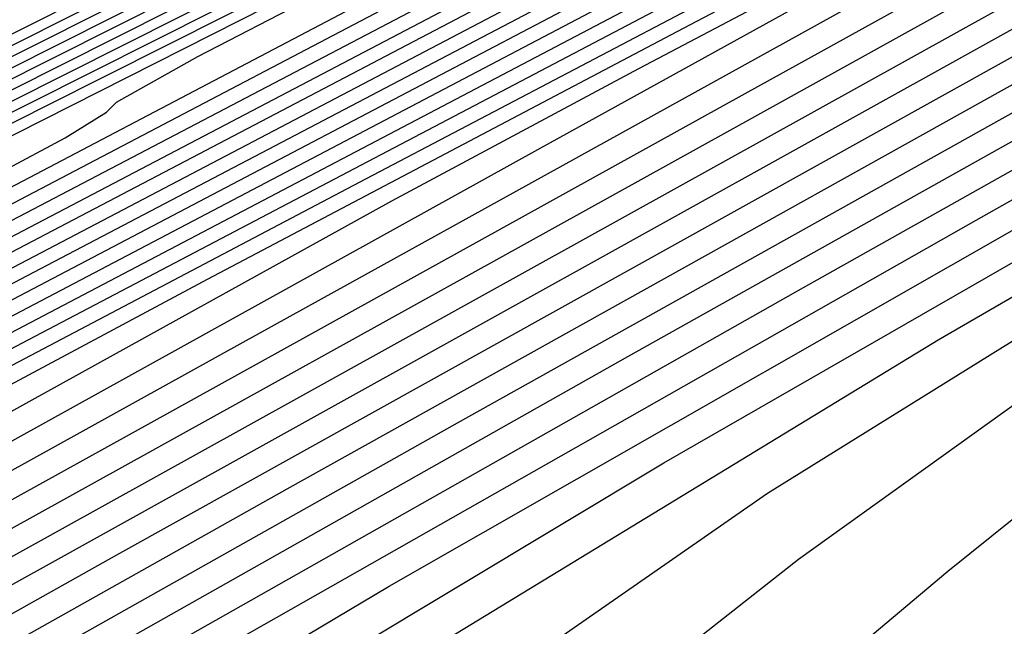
# Model space of a CAD drawing. Extents: x 3249832 to 3255657, y 13789405 to 13793316.
# Tile 345 of 656: x 3254711.84 to 3254713.84, y 13790583.34 to 13790584.58. Entities that reach past the tile are written whole.
import ezdxf

# ---------------------------------------------------------------- set-up
doc = ezdxf.new("R2010")
doc.units = 0
doc.header["$LTSCALE"] = 100
doc.header["$MEASUREMENT"] = 0
for name, color, linetype in [('GRATIO_CON', 10, 'CONTINUOUS'), ('GRATIO_ICON', 7, 'CONTINUOUS'), ('TARGETS_EAST', 7, 'CONTINUOUS')]:
    doc.layers.add(name, color=color, linetype=linetype)

# ---------------------------------------------------------------- blocks, each defined once
blk = doc.blocks.new('Gratio_032316_contours')
at = {"layer": 'GRATIO_CON', "color": 5, "linetype": 'Continuous', "flags": 128}
for points in [[(3254691.8891, 13790574.1408), (3254694.879, 13790575.7162), (3254697.4178, 13790577.0561), (3254698.8291, 13790577.8131), (3254699.3387, 13790578.1066), (3254699.3977, 13790578.1728), (3254699.4838, 13790578.2584), (3254700.1822, 13790578.6505), (3254702.1049, 13790579.6467), (3254705.5578, 13790581.3942), (3254709.6236, 13790583.4393), (3254713.0789, 13790585.1781), (3254715.0065, 13790586.1574), (3254715.7128, 13790586.5273), (3254715.8103, 13790586.5886), (3254715.8489, 13790586.6115), (3254716.1286, 13790586.7435), (3254716.887, 13790587.1013), (3254718.4061, 13790587.8211), (3254721.146, 13790589.1159), (3254725.6113, 13790591.2182), (3254731.9364, 13790594.185)], [(3254700.739, 13790578.8733), (3254701.3842, 13790579.2355), (3254703.1602, 13790580.1557), (3254706.3497, 13790581.7699), (3254710.1054, 13790583.6589), (3254713.2973, 13790585.2645), (3254715.0779, 13790586.1684), (3254715.7302, 13790586.5099), (3254715.8195, 13790586.5677), (3254715.8167, 13790586.5744), (3254715.8158, 13790586.5773), (3254715.8161, 13790586.5776), (3254715.8482, 13790586.5908), (3254716.0664, 13790586.6917), (3254716.656, 13790586.9696), (3254717.8761, 13790587.5475), (3254720.2806, 13790588.6828), (3254724.4976, 13790590.6665), (3254730.7495, 13790593.5979)], [(3254701.0893, 13790578.8791), (3254702.5767, 13790579.6718), (3254703.1167, 13790579.9751), (3254703.1831, 13790580.0372), (3254703.2495, 13790580.1032), (3254703.7881, 13790580.4056), (3254705.2708, 13790581.1738), (3254707.9336, 13790582.5214), (3254711.069, 13790584.0984), (3254713.7337, 13790585.4389), (3254715.2203, 13790586.1935), (3254715.7648, 13790586.4786), (3254715.8393, 13790586.5272), (3254715.8369, 13790586.5335), (3254715.8358, 13790586.5368), (3254715.8357, 13790586.538), (3254715.8493, 13790586.5443), (3254715.9424, 13790586.5876), (3254716.1941, 13790586.7062), (3254716.816, 13790587.0003), (3254718.55, 13790587.8165), (3254722.2703, 13790589.5631), (3254728.3759, 13790592.4236)], [(3254699.5972, 13790578.0569), (3254702.3132, 13790579.4867), (3254703.8259, 13790580.2913), (3254704.376, 13790580.5979), (3254704.4449, 13790580.6586), (3254704.5048, 13790580.7181), (3254704.9901, 13790580.9906), (3254706.3261, 13790581.6828), (3254708.7255, 13790582.8971), (3254711.5508, 13790584.3181), (3254713.952, 13790585.526), (3254715.2915, 13790586.206), (3254715.7822, 13790586.463), (3254715.8492, 13790586.507), (3254715.8469, 13790586.513), (3254715.8458, 13790586.5165), (3254715.8455, 13790586.5183), (3254715.8498, 13790586.521), (3254715.8804, 13790586.5355), (3254715.9632, 13790586.5745), (3254716.286, 13790586.7267), (3254717.6847, 13790587.3833), (3254721.1566, 13790589.0114), (3254727.189, 13790591.8365)], [(3254700.7768, 13790578.6421), (3254703.5371, 13790580.0944), (3254705.0751, 13790580.9109), (3254705.6353, 13790581.2207), (3254705.7067, 13790581.2801), (3254705.76, 13790581.333), (3254706.1921, 13790581.5756), (3254707.3814, 13790582.1918), (3254709.5175, 13790583.2728), (3254712.0326, 13790584.5379), (3254714.1702, 13790585.6132), (3254715.3627, 13790586.2185), (3254715.7995, 13790586.4474), (3254715.8591, 13790586.4866), (3254715.8571, 13790586.4921), (3254715.8561, 13790586.4954), (3254715.8558, 13790586.4971), (3254716.0291, 13790586.5789), (3254717.2419, 13790587.147), (3254720.5334, 13790588.689), (3254726.4243, 13790591.447), (3254733.3619, 13790594.6822)], [(3254698.6556, 13790577.4919), (3254701.9564, 13790579.2273), (3254704.7609, 13790580.702), (3254706.3242, 13790581.5304), (3254706.8946, 13790581.8436), (3254706.9685, 13790581.9015), (3254707.0152, 13790581.9479), (3254707.394, 13790582.1606), (3254708.4368, 13790582.7009), (3254710.3094, 13790583.6486), (3254712.5144, 13790584.7576), (3254714.3884, 13790585.7003), (3254715.4339, 13790586.231), (3254715.8168, 13790586.4317), (3254715.8691, 13790586.4661), (3254715.8673, 13790586.4709), (3254715.8666, 13790586.4736), (3254715.8666, 13790586.4746), (3254716.0343, 13790586.5527), (3254717.205, 13790587.0999), (3254720.3813, 13790588.5869), (3254726.0653, 13790591.2475), (3254732.7589, 13790594.3687)], [(3254700.911, 13790578.6089), (3254704.3155, 13790580.3977), (3254707.2087, 13790581.9173), (3254708.8226, 13790582.7696), (3254709.4132, 13790583.0892), (3254709.4922, 13790583.1444), (3254709.5257, 13790583.1778), (3254709.798, 13790583.3306), (3254710.5474, 13790583.7189), (3254711.8932, 13790584.4001), (3254713.478, 13790585.1973), (3254714.8247, 13790585.8755), (3254715.5759, 13790586.2579), (3254715.8513, 13790586.4026), (3254715.8897, 13790586.4263), (3254716.0452, 13790586.4993), (3254717.1314, 13790587.0056), (3254720.077, 13790588.3828), (3254725.3472, 13790590.8485), (3254731.553, 13790593.7418)], [(3254699.1029, 13790577.6187), (3254702.0388, 13790579.1675), (3254705.495, 13790580.9829), (3254708.4325, 13790582.525), (3254710.0718, 13790583.3891), (3254710.6725, 13790583.7121), (3254710.754, 13790583.7659), (3254710.781, 13790583.7927), (3254710.9999, 13790583.9156), (3254711.6027, 13790584.2279), (3254712.6852, 13790584.7758), (3254713.9598, 13790585.417), (3254715.0429, 13790585.9625), (3254715.6472, 13790586.27), (3254715.8688, 13790586.3861), (3254715.9002, 13790586.4045), (3254716.0503, 13790586.4733), (3254717.0945, 13790586.9586), (3254719.9249, 13790588.2807), (3254724.9882, 13790590.649), (3254730.95, 13790593.4284)], [(3254700.1865, 13790578.1548), (3254703.1665, 13790579.726), (3254706.6746, 13790581.568), (3254709.6564, 13790583.1326), (3254711.321, 13790584.0087), (3254711.9318, 13790584.3349), (3254712.0158, 13790584.3873), (3254712.0362, 13790584.4076), (3254712.2019, 13790584.5006), (3254712.658, 13790584.7369), (3254713.4771, 13790585.1515), (3254714.4416, 13790585.6367), (3254715.2612, 13790586.0495), (3254715.7184, 13790586.2822), (3254715.8859, 13790586.3706), (3254715.9089, 13790586.3857), (3254715.9087, 13790586.3872), (3254715.9095, 13790586.3868), (3254715.9111, 13790586.3845), (3254716.0564, 13790586.4474), (3254717.0585, 13790586.9111), (3254719.7731, 13790588.1784), (3254724.6292, 13790590.4494), (3254730.3471, 13790593.1149)], [(3254701.2702, 13790578.6908), (3254704.2942, 13790580.2845), (3254707.8541, 13790582.1532), (3254710.8802, 13790583.7402), (3254712.5702, 13790584.6282), (3254713.1911, 13790584.9578), (3254713.2776, 13790585.0087), (3254713.2914, 13790585.0225), (3254713.4039, 13790585.0856), (3254713.7133, 13790585.246), (3254714.269, 13790585.5272), (3254714.9234, 13790585.8564), (3254715.4795, 13790586.1365), (3254715.7897, 13790586.2944), (3254715.9033, 13790586.3543), (3254715.9191, 13790586.3645), (3254715.9192, 13790586.3653), (3254715.9202, 13790586.3644), (3254715.9222, 13790586.3617), (3254716.0619, 13790586.421), (3254717.0218, 13790586.864), (3254719.6211, 13790588.0763), (3254724.2702, 13790590.2499), (3254729.7441, 13790592.8014)], [(3254691.0121, 13790572.8429), (3254693.6234, 13790574.3309), (3254696.5687, 13790575.9783), (3254699.0297, 13790577.3495), (3254700.4885, 13790578.1685), (3254701.6296, 13790578.7987), (3254703.4376, 13790579.763), (3254706.5497, 13790581.4016), (3254710.2132, 13790583.3237), (3254713.3279, 13790584.9557), (3254715.0692, 13790585.8682), (3254715.7163, 13790586.2075), (3254715.8239, 13790586.264), (3254715.8528, 13790586.2788), (3254715.887, 13790586.296), (3254715.9164, 13790586.3105), (3254715.9334, 13790586.3181), (3254715.9409, 13790586.3194), (3254715.9444, 13790586.3161), (3254716.0728, 13790586.3683), (3254716.9484, 13790586.7696), (3254719.317, 13790587.8721), (3254723.5521, 13790589.8509), (3254728.5382, 13790592.1745)], [(3254691.9191, 13790573.2857), (3254694.5673, 13790574.7946), (3254697.5541, 13790576.465), (3254700.05, 13790577.8549), (3254701.523, 13790578.6809), (3254702.6327, 13790579.2936), (3254704.3365, 13790580.2023), (3254707.26, 13790581.7415), (3254710.7015, 13790583.5471), (3254713.6273, 13790585.0804), (3254715.2623, 13790585.9375), (3254715.8645, 13790586.2537), (3254715.9507, 13790586.2992), (3254715.9513, 13790586.2989), (3254715.9528, 13790586.2973), (3254715.9556, 13790586.2932), (3254716.0783, 13790586.3419), (3254716.9117, 13790586.7225), (3254719.1649, 13790587.7699), (3254723.1931, 13790589.6514), (3254727.9352, 13790591.8611)], [(3254691.1289, 13790572.7074), (3254692.8262, 13790573.7285), (3254695.5111, 13790575.2584), (3254698.5396, 13790576.9517), (3254701.0703, 13790578.3603), (3254702.5566, 13790579.1927), (3254703.629, 13790579.7849), (3254705.2126, 13790580.6296), (3254707.9188, 13790582.0544), (3254711.1043, 13790583.7259), (3254713.8124, 13790585.1457), (3254715.3255, 13790585.9397), (3254715.8827, 13790586.2333), (3254715.9621, 13790586.2761), (3254715.9625, 13790586.2763), (3254715.9639, 13790586.2747), (3254715.9669, 13790586.2704), (3254716.0838, 13790586.3155), (3254716.875, 13790586.6753), (3254719.0129, 13790587.6678), (3254722.8341, 13790589.4518), (3254727.3323, 13790591.5476)], [(3254692.0127, 13790573.1362), (3254693.7333, 13790574.1713), (3254696.455, 13790575.7221), (3254699.525, 13790577.4384), (3254702.0906, 13790578.8657), (3254703.5901, 13790579.7046), (3254704.6253, 13790580.2762), (3254706.0887, 13790581.057), (3254708.5775, 13790582.3673), (3254711.5071, 13790583.9048), (3254713.9975, 13790585.2109), (3254715.3888, 13790585.942), (3254715.9008, 13790586.2129), (3254715.9735, 13790586.2531), (3254715.9737, 13790586.2537), (3254715.975, 13790586.2522), (3254715.9781, 13790586.2475), (3254716.0893, 13790586.2892), (3254716.8383, 13790586.6281), (3254718.8608, 13790587.5657), (3254722.4751, 13790589.2523), (3254726.7293, 13790591.2342), (3254730.3544, 13790592.9064)], [(3254692.5237, 13790573.0777), (3254692.8909, 13790573.3927), (3254693.7803, 13790573.994), (3254695.5475, 13790575.0569), (3254698.3428, 13790576.6495), (3254701.4959, 13790578.4118), (3254704.1312, 13790579.8766), (3254705.6573, 13790580.7284), (3254706.6179, 13790581.2589), (3254707.8409, 13790581.9116), (3254709.8949, 13790582.9932), (3254712.3127, 13790584.2624), (3254714.3677, 13790585.3414), (3254715.5154, 13790585.9462), (3254715.9384, 13790586.1699), (3254716.0007, 13790586.1996), (3254716.0998, 13790586.236), (3254716.7645, 13790586.534), (3254718.5565, 13790587.3616), (3254721.7569, 13790588.8533), (3254725.5234, 13790590.6072), (3254728.7326, 13790592.0876)], [(3254702.4813, 13790578.8985), (3254705.1516, 13790580.382), (3254706.6909, 13790581.2403), (3254707.6142, 13790581.7502), (3254708.717, 13790582.339), (3254710.5537, 13790583.3061), (3254712.7155, 13790584.4412), (3254714.5528, 13790585.4066), (3254715.5787, 13790585.9484), (3254715.9566, 13790586.1493), (3254716.0125, 13790586.176), (3254716.1056, 13790586.2094), (3254716.728, 13790586.4867), (3254718.4045, 13790587.2595), (3254721.3979, 13790588.6538), (3254724.9204, 13790590.2938), (3254727.9217, 13790591.6781)], [(3254700.2305, 13790577.577), (3254703.4667, 13790579.3852), (3254706.1719, 13790580.8874), (3254707.7245, 13790581.7521), (3254708.6106, 13790582.2416), (3254709.5931, 13790582.7663), (3254711.2124, 13790583.619), (3254713.1183, 13790584.6201), (3254714.7379, 13790585.4718), (3254715.642, 13790585.9507), (3254715.9748, 13790586.1288), (3254716.0242, 13790586.1525), (3254716.1114, 13790586.1827), (3254716.6914, 13790586.4394), (3254718.2526, 13790587.1573), (3254721.0389, 13790588.4543), (3254724.3174, 13790589.9803), (3254727.1107, 13790591.2687)], [(3254701.1744, 13790578.0407), (3254704.4521, 13790579.8719), (3254707.1922, 13790581.3929), (3254708.7581, 13790582.264), (3254709.6069, 13790582.7329), (3254710.4692, 13790583.1937), (3254711.8711, 13790583.9319), (3254713.5211, 13790584.7989), (3254714.923, 13790585.5371), (3254715.7052, 13790585.9529), (3254715.993, 13790586.1082), (3254716.0359, 13790586.1289), (3254716.1172, 13790586.156), (3254716.6549, 13790586.3921), (3254718.1006, 13790587.0552), (3254720.6799, 13790588.2547), (3254723.7145, 13790589.6669), (3254726.2998, 13790590.8593), (3254727.7982, 13790591.5265)], [(3254703.0621, 13790578.9681), (3254706.423, 13790580.8453), (3254709.2328, 13790582.4037), (3254710.8252, 13790583.2878), (3254711.5995, 13790583.7155), (3254712.2214, 13790584.0483), (3254713.1886, 13790584.5577), (3254714.3269, 13790585.1559), (3254715.2941, 13790585.6652), (3254715.8336, 13790585.9524), (3254716.0313, 13790586.0613), (3254716.0585, 13790586.0801), (3254716.0583, 13790586.0819), (3254716.0598, 13790586.0806), (3254716.0634, 13790586.0753), (3254716.133, 13790586.0953), (3254716.5847, 13790586.2924), (3254717.7979, 13790586.8485), (3254719.9623, 13790587.855), (3254722.5086, 13790589.0399), (3254724.678, 13790590.0404), (3254725.9429, 13790590.6036), (3254726.702, 13790590.9159), (3254727.5851, 13790591.2734)], [(3254710.2531, 13790582.9091), (3254711.8588, 13790583.7997), (3254712.5958, 13790584.2069), (3254713.0975, 13790584.4757), (3254713.8473, 13790584.8706), (3254714.7299, 13790585.3343), (3254715.4797, 13790585.7292), (3254715.898, 13790585.9519), (3254716.0513, 13790586.0363), (3254716.0726, 13790586.0508), (3254716.0729, 13790586.0522), (3254716.0746, 13790586.0509), (3254716.0782, 13790586.046), (3254716.1413, 13790586.0642), (3254716.5498, 13790586.2423), (3254717.6467, 13790586.7451), (3254719.6035, 13790587.6551), (3254721.9057, 13790588.7264), (3254723.867, 13790589.631), (3254725.0153, 13790590.1422), (3254725.7337, 13790590.4384), (3254726.6191, 13790590.7994), (3254728.1014, 13790591.4258)], [(3254711.2735, 13790583.4146), (3254712.8924, 13790584.3116), (3254713.5921, 13790584.6982), (3254713.9736, 13790584.903), (3254714.5061, 13790585.1835), (3254715.1328, 13790585.5128), (3254715.6653, 13790585.7932), (3254715.9624, 13790585.9513), (3254716.0713, 13790586.0113), (3254716.0867, 13790586.0216), (3254716.0874, 13790586.0225), (3254716.0894, 13790586.0212), (3254716.093, 13790586.0168), (3254716.1496, 13790586.033), (3254716.5148, 13790586.1922), (3254717.4954, 13790586.6417), (3254719.2447, 13790587.4552), (3254721.3027, 13790588.4128), (3254723.0561, 13790589.2215), (3254724.0877, 13790589.6807), (3254724.7653, 13790589.9609), (3254725.6531, 13790590.3253), (3254727.1525, 13790590.9606)], [(3254709.3793, 13790582.3055), (3254712.2938, 13790583.92), (3254713.926, 13790584.8234), (3254714.5884, 13790585.1895), (3254714.8497, 13790585.3304), (3254715.1648, 13790585.4963), (3254715.5357, 13790585.6912), (3254715.8509, 13790585.8572), (3254716.0267, 13790585.9508), (3254716.0914, 13790585.9863), (3254716.1009, 13790585.9923), (3254716.102, 13790585.9927), (3254716.1042, 13790585.9915), (3254716.1077, 13790585.9875), (3254716.1578, 13790586.0018), (3254716.4798, 13790586.1421), (3254717.3441, 13790586.5383), (3254718.8859, 13790587.2553), (3254720.6998, 13790588.0993)], [(3254702.5906, 13790578.2673), (3254704.5244, 13790579.4329), (3254707.5692, 13790581.1695), (3254710.9985, 13790583.0851), (3254713.864, 13790584.673), (3254715.4593, 13790585.5568), (3254716.0468, 13790585.8839), (3254716.1309, 13790585.932), (3254716.1321, 13790585.9327), (3254716.1344, 13790585.9319), (3254716.1375, 13790585.929), (3254716.1744, 13790585.9394), (3254716.4098, 13790586.042), (3254717.0415, 13790586.3315), (3254718.1683, 13790586.8555), (3254719.4939, 13790587.4723), (3254720.6233, 13790587.9932), (3254721.3048, 13790588.2964), (3254721.8603, 13790588.5284), (3254722.7552, 13790588.9032), (3254724.306, 13790589.5652), (3254726.2341, 13790590.3812), (3254728.1119, 13790591.1491)], [(3254711.3447, 13790583.2193), (3254714.0292, 13790584.7085), (3254715.5225, 13790585.5385), (3254716.0713, 13790585.8475), (3254716.1482, 13790585.8954), (3254716.1471, 13790585.8987), (3254716.1467, 13790585.9009), (3254716.1471, 13790585.9023), (3254716.1482, 13790585.9028), (3254716.1501, 13790585.9021), (3254716.1527, 13790585.8997), (3254716.1828, 13790585.9082), (3254716.3749, 13790585.9919), (3254716.8902, 13790586.2281), (3254717.8095, 13790586.6556), (3254718.891, 13790587.1588), (3254719.8124, 13790587.5838), (3254720.3772, 13790587.8349), (3254720.8919, 13790588.051), (3254721.7892, 13790588.4292), (3254723.3571, 13790589.1), (3254725.3073, 13790589.926), (3254727.2068, 13790590.7028)], [(3254711.6908, 13790583.3536), (3254714.1943, 13790584.7444), (3254715.5857, 13790585.521), (3254716.096, 13790585.8124), (3254716.1664, 13790585.8601), (3254716.1645, 13790585.8656), (3254716.1637, 13790585.8693), (3254716.1637, 13790585.8715), (3254716.1645, 13790585.8725), (3254716.1659, 13790585.8722), (3254716.1679, 13790585.8704), (3254716.1912, 13790585.877), (3254716.3399, 13790585.9418), (3254716.7389, 13790586.1247), (3254717.4507, 13790586.4557), (3254718.2881, 13790586.8453), (3254719.0015, 13790587.1744), (3254719.4495, 13790587.3735), (3254719.9236, 13790587.5735), (3254720.8232, 13790587.9552), (3254722.4083, 13790588.6348), (3254724.3805, 13790589.4707), (3254726.3018, 13790590.2565), (3254727.8228, 13790590.829)], [(3254709.2429, 13790581.9209), (3254712.0369, 13790583.4878), (3254714.3594, 13790584.7803), (3254715.6488, 13790585.5035), (3254716.1207, 13790585.7773), (3254716.1846, 13790585.8249), (3254716.182, 13790585.8325), (3254716.1806, 13790585.8376), (3254716.1803, 13790585.8408), (3254716.1807, 13790585.8423), (3254716.1817, 13790585.8424), (3254716.1831, 13790585.8412), (3254716.1996, 13790585.8458), (3254716.305, 13790585.8917), (3254716.5876, 13790586.0213), (3254717.0919, 13790586.2558), (3254717.6851, 13790586.5318), (3254718.1906, 13790586.7649), (3254718.5219, 13790586.912), (3254718.9553, 13790587.096), (3254719.8572, 13790587.4811)], [(3254710.3587, 13790582.4219), (3254712.7291, 13790583.7564), (3254714.6896, 13790584.8521), (3254715.7751, 13790585.4686), (3254716.1701, 13790585.7071), (3254716.221, 13790585.7544), (3254716.2168, 13790585.7662), (3254716.2147, 13790585.7742), (3254716.2138, 13790585.779), (3254716.2163, 13790585.7824), (3254716.2349, 13790585.7914), (3254716.285, 13790585.8145), (3254716.3743, 13790585.856), (3254716.4793, 13790585.9048), (3254716.5687, 13790585.9461), (3254716.6667, 13790585.9891), (3254717.0186, 13790586.141), (3254717.9253, 13790586.5331), (3254719.5618, 13790587.2394), (3254721.6001, 13790588.105), (3254723.5867, 13790588.9177), (3254725.1595, 13790589.5097), (3254726.3237, 13790589.8906), (3254727.1764, 13790590.1143)], [(3254710.9166, 13790582.6724), (3254713.0752, 13790583.8906), (3254714.8547, 13790584.888), (3254715.8383, 13790585.451), (3254716.1948, 13790585.6717), (3254716.2394, 13790585.7183), (3254716.2347, 13790585.7313), (3254716.2323, 13790585.7394), (3254716.2314, 13790585.7439), (3254716.2759, 13790585.7651), (3254716.5879, 13790585.9004), (3254717.4346, 13790586.2669), (3254718.9689, 13790586.9291), (3254720.8885, 13790587.7431), (3254722.7769, 13790588.5127), (3254724.2999, 13790589.0821), (3254725.4523, 13790589.4565), (3254726.3108, 13790589.6812), (3254726.9443, 13790589.799), (3254727.3896, 13790589.8421)], [(3254711.4745, 13790582.923), (3254713.4214, 13790584.0249), (3254715.0198, 13790584.9239), (3254715.9014, 13790585.4335), (3254716.2196, 13790585.6362), (3254716.2579, 13790585.6816), (3254716.2528, 13790585.6948), (3254716.2505, 13790585.7021), (3254716.2502, 13790585.705), (3254716.2897, 13790585.7221), (3254716.5628, 13790585.8388), (3254717.3024, 13790586.1575), (3254718.6446, 13790586.7356), (3254720.3392, 13790587.4516), (3254722.0389, 13790588.1389), (3254723.4616, 13790588.6638), (3254724.5834, 13790589.0236), (3254725.4451, 13790589.248), (3254726.0855, 13790589.3672), (3254726.5354, 13790589.4112), (3254726.8236, 13790589.4102), (3254726.984, 13790589.3911), (3254727.0708, 13790589.3672), (3254727.1431, 13790589.3483)], [(3254710.4145, 13790582.2199), (3254712.0325, 13790583.1735), (3254713.7675, 13790584.1592), (3254715.1849, 13790584.9598), (3254715.9646, 13790585.4159), (3254716.2443, 13790585.6006), (3254716.2764, 13790585.6449), (3254716.2708, 13790585.6584), (3254716.2688, 13790585.6647), (3254716.2689, 13790585.6661), (3254716.3035, 13790585.6791), (3254716.5377, 13790585.7772), (3254717.1703, 13790586.0481), (3254718.3204, 13790586.5422), (3254719.7898, 13790587.1601), (3254721.301, 13790587.765)], [(3254710.9226, 13790582.2762), (3254711.887, 13790582.9167), (3254713.1483, 13790583.6745), (3254714.4597, 13790584.4278), (3254715.5151, 13790585.0318), (3254716.0909, 13790585.3812), (3254716.2943, 13790585.5293), (3254716.3154, 13790585.5687), (3254716.3337, 13790585.5874), (3254716.4878, 13790585.6532), (3254716.906, 13790585.8293), (3254717.6718, 13790586.1553), (3254718.6911, 13790586.5771), (3254719.8251, 13790587.0174), (3254720.9468, 13790587.4089)], [(3254711.7558, 13790582.6771), (3254712.6233, 13790583.265), (3254713.7062, 13790583.9249), (3254714.8061, 13790584.5614), (3254715.6811, 13790585.0655), (3254716.1561, 13790585.3589), (3254716.3225, 13790585.486), (3254716.3382, 13790585.5225), (3254716.3505, 13790585.5392), (3254716.4645, 13790585.5885), (3254716.7746, 13790585.7186), (3254717.3478, 13790585.9614), (3254718.1418, 13790586.2856), (3254719.0872, 13790586.6436), (3254720.1085, 13790586.9906), (3254721.1081, 13790587.2919), (3254721.9825, 13790587.5155)], [(3254711.5909, 13790582.2803), (3254711.9945, 13790582.6187), (3254712.589, 13790583.078), (3254713.3596, 13790583.6134), (3254714.2642, 13790584.1753), (3254715.1526, 13790584.6949), (3254715.8475, 13790585.0986), (3254716.2223, 13790585.335), (3254716.352, 13790585.4406), (3254716.3625, 13790585.4738), (3254716.3686, 13790585.4887), (3254716.4421, 13790585.5224), (3254716.6436, 13790585.6072), (3254717.0239, 13790585.7674)], [(3254711.767, 13790582.0088), (3254711.9973, 13790582.2034), (3254712.1048, 13790582.3104), (3254712.1519, 13790582.3682), (3254712.165, 13790582.3967), (3254712.1616, 13790582.4106), (3254712.1675, 13790582.4316), (3254712.2432, 13790582.509), (3254712.4576, 13790582.6986), (3254712.8601, 13790583.0366), (3254713.4222, 13790583.4789), (3254714.0958, 13790583.9618), (3254714.8221, 13790584.4257), (3254715.4991, 13790584.8283), (3254716.014, 13790585.1317), (3254716.2884, 13790585.3112), (3254716.3815, 13790585.3951), (3254716.3867, 13790585.425), (3254716.3867, 13790585.4383), (3254716.4196, 13790585.4562), (3254716.5126, 13790585.4958), (3254716.6999, 13790585.5733), (3254717.0433, 13790585.7024)]]:
    blk.add_lwpolyline(points, dxfattribs=at)
at = {"layer": 'GRATIO_ICON', "color": 7, "linetype": 'Continuous', "flags": 128}
for points in [[(3254701.3275, 13790579.0522), (3254701.8574, 13790579.3522), (3254701.9213, 13790579.4157), (3254701.9943, 13790579.4882), (3254702.5862, 13790579.8206), (3254704.2155, 13790580.6648), (3254707.1417, 13790582.1457), (3254710.5872, 13790583.8786), (3254713.5155, 13790585.3517), (3254715.1491, 13790586.181), (3254715.7475, 13790586.4943), (3254715.8294, 13790586.5475), (3254715.8268, 13790586.5539), (3254715.8258, 13790586.5571), (3254715.8259, 13790586.5578), (3254715.8488, 13790586.5675), (3254716.0044, 13790586.6397), (3254716.4251, 13790586.8379), (3254717.3461, 13790587.2739), (3254719.4153, 13790588.2496), (3254723.384, 13790590.1148), (3254729.5627, 13790593.0108)], [(3254699.7833, 13790578.0504), (3254703.1359, 13790579.8125), (3254705.9848, 13790581.3097), (3254707.5734, 13790582.15), (3254708.1539, 13790582.4664), (3254708.2303, 13790582.523), (3254708.2705, 13790582.5628), (3254708.596, 13790582.7456), (3254709.4921, 13790583.2099), (3254711.1013, 13790584.0243), (3254712.9962, 13790584.9773), (3254714.6066, 13790585.7875), (3254715.5051, 13790586.2435), (3254715.8341, 13790586.416), (3254715.8791, 13790586.4455), (3254715.8776, 13790586.4496), (3254715.877, 13790586.4518), (3254715.8774, 13790586.4522), (3254716.0395, 13790586.5265), (3254717.1682, 13790587.0528), (3254720.2291, 13790588.4848), (3254725.7062, 13790591.048), (3254732.1559, 13790594.0553)], [(3254702.3539, 13790579.2269), (3254705.422, 13790580.843), (3254709.0337, 13790582.7384), (3254712.1041, 13790584.3479), (3254713.8194, 13790585.2478), (3254714.4504, 13790585.5806), (3254714.5394, 13790585.6302), (3254714.5467, 13790585.6374), (3254714.6058, 13790585.6706), (3254714.7686, 13790585.755), (3254715.061, 13790585.9029), (3254715.4052, 13790586.0761), (3254715.6977, 13790586.2234), (3254715.8609, 13790586.3065), (3254715.9208, 13790586.338), (3254715.9293, 13790586.3432), (3254715.9297, 13790586.3434), (3254715.931, 13790586.3421), (3254715.9333, 13790586.3389), (3254716.0673, 13790586.3947), (3254716.9851, 13790586.8168), (3254719.469, 13790587.9742), (3254723.9112, 13790590.0504), (3254729.1411, 13790592.488)], [(3254692.019, 13790572.9713), (3254692.8965, 13790573.5651), (3254694.6404, 13790574.6141), (3254697.3989, 13790576.1858), (3254700.5104, 13790577.9251), (3254703.1109, 13790579.3712), (3254704.6237, 13790580.2165), (3254705.6216, 13790580.7676), (3254706.9648, 13790581.4843), (3254709.2362, 13790582.6803), (3254711.9099, 13790584.0836), (3254714.1826, 13790585.2761), (3254715.4522, 13790585.944), (3254715.9201, 13790586.1905), (3254715.989, 13790586.2232), (3254716.094, 13790586.2627), (3254716.801, 13790586.5812), (3254718.7085, 13790587.4638), (3254722.1159, 13790589.0529), (3254726.1263, 13790590.9207), (3254729.5435, 13790592.497)], [(3254702.1182, 13790578.5044), (3254705.4376, 13790580.3586), (3254708.2125, 13790581.8983), (3254709.7916, 13790582.7759), (3254710.6032, 13790583.2242), (3254711.3453, 13790583.621), (3254712.5299, 13790584.2448), (3254713.924, 13790584.9774), (3254715.1086, 13790585.6012), (3254715.7695, 13790585.9526), (3254716.0127, 13790586.0838), (3254716.0494, 13790586.1009), (3254716.1245, 13790586.1255), (3254716.6194, 13790586.3423), (3254717.949, 13790586.9519), (3254720.321, 13790588.0549), (3254723.1115, 13790589.3534), (3254725.4889, 13790590.4498), (3254726.8706, 13790591.0651), (3254727.6703, 13790591.3934)], [(3254710.3647, 13790582.7922), (3254713.3141, 13790584.4254), (3254714.9596, 13790585.3353), (3254715.5847, 13790585.6809), (3254715.7258, 13790585.7577), (3254715.8236, 13790585.8092), (3254715.9387, 13790585.8697), (3254716.0365, 13790585.9212), (3254716.0911, 13790585.9502), (3254716.1114, 13790585.9612), (3254716.115, 13790585.9631), (3254716.1165, 13790585.963), (3254716.119, 13790585.9617), (3254716.1225, 13790585.9583), (3254716.1661, 13790585.9706), (3254716.4448, 13790586.092), (3254717.1928, 13790586.4349), (3254718.5271, 13790587.0554), (3254720.0969, 13790587.7858)], [(3254709.8008, 13790582.1714), (3254712.383, 13790583.6221), (3254714.5245, 13790584.8162), (3254715.712, 13790585.486), (3254716.1454, 13790585.7422), (3254716.2028, 13790585.7896), (3254716.1994, 13790585.7994), (3254716.1976, 13790585.806), (3254716.197, 13790585.81), (3254716.197, 13790585.8121), (3254716.1975, 13790585.8125), (3254716.1983, 13790585.8119), (3254716.208, 13790585.8146), (3254716.27, 13790585.8416), (3254716.4363, 13790585.9179), (3254716.7331, 13790586.0559), (3254717.0822, 13790586.2183), (3254717.3796, 13790586.3555), (3254717.5943, 13790586.4506), (3254717.9869, 13790586.6185), (3254718.8912, 13790587.0071), (3254720.5106, 13790587.7045)], [(3254711.1508, 13790582.5683), (3254712.5904, 13790583.424), (3254714.1136, 13790584.2935), (3254715.35, 13790584.9957), (3254716.0277, 13790585.3984), (3254716.2691, 13790585.5651), (3254716.2949, 13790585.6082), (3254716.2889, 13790585.6219), (3254716.287, 13790585.6273), (3254716.2877, 13790585.6272), (3254716.3173, 13790585.6361), (3254716.5126, 13790585.7156), (3254717.0381, 13790585.9387), (3254717.9961, 13790586.3487), (3254719.2405, 13790586.8686), (3254720.563, 13790587.3912)], [(3254711.5387, 13790581.6269), (3254712.1913, 13790582.1034), (3254712.6202, 13790582.4326), (3254712.853, 13790582.6289), (3254712.962, 13790582.7362), (3254713.0105, 13790582.7932), (3254713.025, 13790582.82), (3254713.0227, 13790582.8318), (3254713.0298, 13790582.8508), (3254713.1071, 13790582.9269), (3254713.3243, 13790583.1169), (3254713.7258, 13790583.4544), (3254714.2554, 13790583.8798), (3254714.8321, 13790584.3102), (3254715.3801, 13790584.676), (3254715.8457, 13790584.9614), (3254716.1809, 13790585.1638), (3254716.3556, 13790585.2849), (3254716.4129, 13790585.3453), (3254716.4141, 13790585.3695), (3254716.4305, 13790585.3852), (3254716.5735, 13790585.4309), (3254716.9644, 13790585.548), (3254717.6718, 13790585.7587)]]:
    blk.add_lwpolyline(points, dxfattribs=at)

msp = doc.modelspace()

# ---------------------------------------------------------------- linework, layer by layer
at = {"layer": 'TARGETS_EAST', "color": 1, "const_width": 2.5}
msp.add_lwpolyline([(3254706.2075, 13790587.8749, 1), (3254723.7075, 13790587.8749, 1)], format="xyb", close=True, dxfattribs=at)

# ---------------------------------------------------------------- block references
at = {"layer": 'TARGETS_EAST'}
msp.add_blockref('Gratio_032316_contours', (0, 0), dxfattribs=at)

doc.saveas('drawing.dxf')
